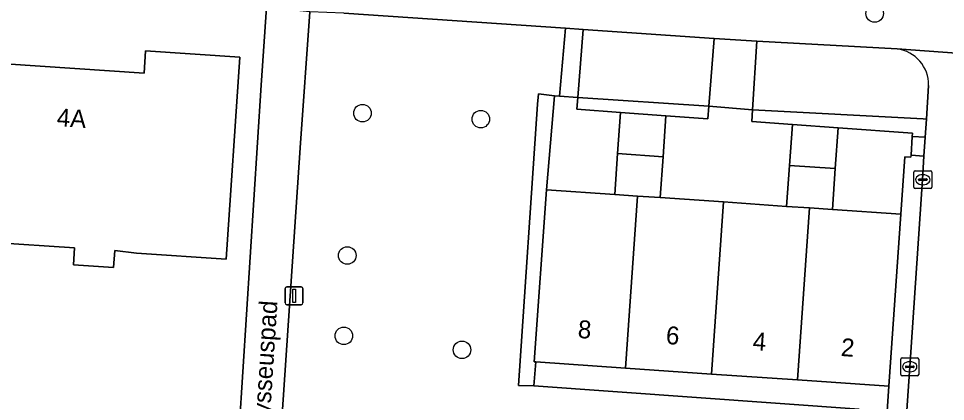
# Model space of a CAD drawing. Extents: x 161848 to 162726, y 385382 to 386521.
# Drawn here: x 162122.5 to 162174.2, y 386125.6 to 386147 of the extents above; entities that cross this region are included whole.
import ezdxf

# ---------------------------------------------------------------- set-up
doc = ezdxf.new("R2010")
doc.units = 0
for name, color, linetype in [('IMGEO_Boom', 7, 'Continuous'), ('IMGEO_Erf', 7, 'Continuous'), ('IMGEO_Groenvoorziening', 7, 'Continuous'), ('IMGEO_Hek', 7, 'Continuous'), ('IMGEO_Kolk', 7, 'Continuous'), ('IMGEO_Lichtmast', 7, 'Continuous'), ('IMGEO_Openbare_ruimte_label', 7, 'Continuous'), ('IMGEO_Pand', 7, 'Continuous'), ('IMGEO_Pand_nummerreeks', 7, 'Continuous'), ('IMGEO_Voetpad_halfverhard', 7, 'Continuous'), ('IMGEO_Voetpad_open', 7, 'Continuous')]:
    doc.layers.add(name, color=color, linetype=linetype)

msp = doc.modelspace()

# ---------------------------------------------------------------- linework, layer by layer
at = {"layer": 'IMGEO_Boom'}
for centre in [(162170.208, 386147.238), (162141.678, 386141.682), (162148.269, 386141.348), (162140.831, 386133.741), (162140.639, 386129.257), (162147.22, 386128.479)]:
    msp.add_circle(centre, 0.489, dxfattribs=at)
at = {"layer": 'IMGEO_Erf'}
for points in [[(162136.037, 386143.241), (162136.336, 386147.572), (162134.192, 386147.708), (162104.58, 386149.664), (162103.972, 386141.374), (162100.989, 386141.593), (162101.597, 386149.883), (162062.896, 386152.521), (162055.198, 386152.953), (162054.914, 386152.947), (162051.811, 386106.753), (162066.688, 386104.717), (162066.641, 386103.611), (162100.767, 386099.098), (162102.056, 386098.924), (162132.861, 386094.776), (162133.364, 386102.051), (162133.993, 386111.254)], [(162121.112, 386134.473), (162121.451, 386139.453), (162121.791, 386144.438), (162129.513, 386143.915), (162129.597, 386145.161), (162134.842, 386144.806), (162134.082, 386133.529), (162129.094, 386133.869), (162127.878, 386134.012), (162127.814, 386133.075), (162125.582, 386133.227), (162125.646, 386134.164)], [(162156.044, 386141.717), (162153.628, 386141.896), (162153.678, 386142.557), (162152.662, 386142.632), (162152.371, 386142.654), (162151.929, 386137.406), (162155.732, 386137.147), (162155.888, 386139.432)], [(162165.635, 386141.052), (162163.364, 386141.214), (162163.406, 386141.875), (162160.977, 386142.07), (162160.922, 386141.355), (162158.578, 386141.529), (162158.424, 386139.251), (162158.27, 386136.97), (162161.788, 386136.726), (162165.306, 386136.481), (162165.471, 386138.767)], [(162172.239, 386139.337), (162172.302, 386140.386), (162172.313, 386140.564), (162168.169, 386140.871), (162168.012, 386138.585), (162167.855, 386136.303), (162171.66, 386136.038), (162171.888, 386139.245), (162172.232, 386139.234)]]:
    msp.add_lwpolyline(points, close=True, dxfattribs=at)
at = {"layer": 'IMGEO_Groenvoorziening'}
for points in [[(162151.432, 386142.179), (162151.487, 386142.75), (162152.371, 386142.654), (162152.662, 386142.632), (162152.991, 386146.413), (162140.635, 386147.252), (162138.742, 386147.328), (162138.211, 386139.742), (162136.908, 386120.46), (162152.557, 386119.358), (162152.503, 386118.569), (162151.262, 386100.455), (162155.926, 386100.139), (162157.444, 386122.288), (162168.685, 386121.543), (162169.081, 386121.511), (162169.342, 386125.174), (162151.233, 386126.464), (162150.375, 386126.495)], [(162161.266, 386145.851), (162153.964, 386146.347), (162153.678, 386142.557), (162160.977, 386142.07)], [(162151.929, 386137.406), (162152.371, 386142.654), (162151.487, 386142.75), (162151.432, 386142.179), (162150.375, 386126.495), (162151.233, 386126.464), (162151.334, 386127.802), (162151.246, 386127.808)], [(162160.977, 386142.07), (162153.678, 386142.557), (162153.628, 386141.896), (162156.044, 386141.717), (162158.578, 386141.529), (162160.922, 386141.355)], [(162173.092, 386141.351), (162172.906, 386141.36), (162163.406, 386141.875), (162163.364, 386141.214), (162165.635, 386141.052), (162168.169, 386140.871), (162172.313, 386140.564), (162172.302, 386140.386), (162173.025, 386140.343)], [(162172.87, 386137.982), (162172.956, 386139.284), (162172.239, 386139.337), (162172.232, 386139.234), (162171.888, 386139.245), (162171.66, 386136.038), (162170.994, 386126.448), (162170.907, 386125.063), (162170.677, 386121.382), (162171.732, 386121.313), (162172.162, 386127.532)]]:
    msp.add_lwpolyline(points, close=True, dxfattribs=at)
msp.add_lwpolyline([(162171.459, 386145.261), (162163.647, 386145.689), (162163.406, 386141.875), (162172.906, 386141.36), (162173.092, 386141.351), (162173.215, 386143.232)], dxfattribs=at)
msp.add_arc((162171.214, 386143.275), 2.001, 358.7752, 82.9739, dxfattribs=at)
at = {"layer": 'IMGEO_Hek'}
for points in [[(162151.929, 386137.406), (162152.371, 386142.654), (162152.662, 386142.632), (162153.678, 386142.557)], [(162153.678, 386142.557), (162153.628, 386141.896), (162156.044, 386141.717)], [(162158.578, 386141.529), (162160.922, 386141.355), (162160.977, 386142.07)], [(162163.406, 386141.875), (162163.364, 386141.214), (162165.635, 386141.052)], [(162168.169, 386140.871), (162172.313, 386140.564), (162172.302, 386140.386), (162172.239, 386139.337), (162172.232, 386139.234), (162171.888, 386139.245), (162171.66, 386136.038)]]:
    msp.add_lwpolyline(points, dxfattribs=at)
at = {"layer": 'IMGEO_Kolk'}
for p, q in [((162172.391, 386137.544), (162172.391, 386138.396)), ((162172.466, 386138.47), (162173.318, 386138.47)), ((162173.392, 386138.396), (162173.392, 386137.544)), ((162172.65, 386137.964), (162172.65, 386137.976)), ((162173.088, 386137.927), (162172.69, 386137.927)), ((162172.693, 386138.013), (162173.091, 386138.013)), ((162172.879, 386138.25), (162172.904, 386138.25)), ((162173.134, 386137.976), (162173.134, 386137.964)), ((162173.318, 386137.47), (162172.466, 386137.47)), ((162172.902, 386137.69), (162172.877, 386137.69)), ((162171.661, 386127.106), (162171.661, 386127.958)), ((162171.736, 386128.032), (162172.588, 386128.032)), ((162172.662, 386127.958), (162172.662, 386127.106)), ((162171.92, 386127.526), (162171.92, 386127.538)), ((162172.358, 386127.489), (162171.96, 386127.489)), ((162171.963, 386127.575), (162172.361, 386127.575)), ((162172.149, 386127.812), (162172.174, 386127.812)), ((162172.404, 386127.538), (162172.404, 386127.526)), ((162172.588, 386127.032), (162171.736, 386127.032)), ((162172.172, 386127.252), (162172.147, 386127.252))]:
    msp.add_line(p, q, dxfattribs=at)
for points in [[(162172.391, 386137.544), (162172.391, 386138.396)], [(162172.466, 386138.47), (162173.318, 386138.47)], [(162173.392, 386138.396), (162173.392, 386137.544)], [(162173.318, 386137.47), (162172.466, 386137.47)], [(162171.661, 386127.106), (162171.661, 386127.958)], [(162171.736, 386128.032), (162172.588, 386128.032)], [(162172.662, 386127.958), (162172.662, 386127.106)], [(162172.588, 386127.032), (162171.736, 386127.032)]]:
    msp.add_lwpolyline(points, dxfattribs=at)
for centre, radius, start, end in [((162172.468, 386138.394), 0.0765, 91.552, 178.448), ((162172.468, 386138.394), 0.0765, 91.552, 178.448), ((162173.316, 386138.394), 0.0765, 1.552, 88.448), ((162173.316, 386138.394), 0.0765, 1.552, 88.448), ((162172.69, 386137.973), 0.0403, 85.8775, 175.7526), ((162172.687, 386137.963), 0.0366, 178.938, 274.7102), ((162173.091, 386137.97), 0.043, 264.8664, 352.4533), ((162173.095, 386137.975), 0.0386, 1.7309, 96.639), ((162172.468, 386137.546), 0.0765, 181.552, 268.448), ((162172.468, 386137.546), 0.0765, 181.552, 268.448), ((162173.316, 386137.546), 0.0765, 271.552, 358.448), ((162173.316, 386137.546), 0.0765, 271.552, 358.448), ((162171.738, 386127.956), 0.0765, 91.552, 178.448), ((162171.738, 386127.956), 0.0765, 91.552, 178.448), ((162172.586, 386127.956), 0.0765, 1.552, 88.448), ((162172.586, 386127.956), 0.0765, 1.552, 88.448), ((162171.96, 386127.535), 0.0403, 85.8775, 175.7526), ((162171.957, 386127.525), 0.0366, 178.938, 274.7102), ((162172.361, 386127.532), 0.043, 264.8664, 352.4533), ((162172.365, 386127.537), 0.0386, 1.7309, 96.639), ((162171.738, 386127.108), 0.0765, 181.552, 268.448), ((162171.738, 386127.108), 0.0765, 181.552, 268.448), ((162172.586, 386127.108), 0.0765, 271.552, 358.448), ((162172.586, 386127.108), 0.0765, 271.552, 358.448)]:
    msp.add_arc(centre, radius, start, end, dxfattribs=at)
for centre, major_axis, ratio, start_param, end_param in [((162172.878, 386137.97), (-0.387, 0.002), 0.722429, 4.712389, 7.853982), ((162172.903, 386137.97), (-0.39, 0.002), 0.717154, 1.570796, 4.712389), ((162172.148, 386127.532), (-0.387, 0.002), 0.722429, 4.712389, 7.853982), ((162172.173, 386127.532), (-0.39, 0.002), 0.717154, 1.570796, 4.712389)]:
    msp.add_ellipse(centre, major_axis=major_axis, ratio=ratio, start_param=start_param, end_param=end_param, dxfattribs=at)
at = {"layer": 'IMGEO_Lichtmast'}
for p, q in [((162137.371, 386131.094), (162137.371, 386131.894)), ((162137.371, 386131.894), (162137.371, 386131.094)), ((162137.471, 386131.994), (162138.261, 386131.994)), ((162138.261, 386131.994), (162137.471, 386131.994)), ((162138.361, 386131.894), (162138.361, 386131.094)), ((162138.361, 386131.094), (162138.361, 386131.894)), ((162138.261, 386130.994), (162137.471, 386130.994)), ((162137.471, 386130.994), (162138.261, 386130.994))]:
    msp.add_line(p, q, dxfattribs=at)
msp.add_lwpolyline([(162137.791, 386131.869), (162137.941, 386131.869), (162137.941, 386131.119), (162137.791, 386131.119), (162137.791, 386131.869)], dxfattribs=at)
for centre, start, end in [((162137.471, 386131.894), 90, 180), ((162137.471, 386131.894), 90, 180), ((162138.261, 386131.894), 0, 90), ((162138.261, 386131.894), 360, 90), ((162137.471, 386131.094), 180, 270), ((162137.471, 386131.094), 180, 270), ((162138.261, 386131.094), 270, 0), ((162138.261, 386131.094), 270, 0)]:
    msp.add_arc(centre, 0.1, start, end, dxfattribs=at)
at = {"layer": 'IMGEO_Pand'}
for points in [[(162121.112, 386134.473), (162125.646, 386134.164), (162125.582, 386133.227), (162127.814, 386133.075), (162127.878, 386134.012), (162129.094, 386133.869), (162134.082, 386133.529), (162134.842, 386144.806), (162129.597, 386145.161), (162129.513, 386143.915), (162121.791, 386144.438), (162121.451, 386139.453)], [(162155.888, 386139.432), (162158.424, 386139.251), (162158.578, 386141.529), (162156.044, 386141.717)], [(162168.169, 386140.871), (162165.635, 386141.052), (162165.471, 386138.767), (162168.012, 386138.585)], [(162158.424, 386139.251), (162155.888, 386139.432), (162155.732, 386137.147), (162157.001, 386137.059), (162158.27, 386136.97)], [(162168.012, 386138.585), (162165.471, 386138.767), (162165.306, 386136.481), (162166.581, 386136.392), (162167.855, 386136.303)], [(162157.001, 386137.059), (162155.732, 386137.147), (162151.929, 386137.406), (162151.246, 386127.808), (162151.334, 386127.802), (162156.334, 386127.458)], [(162161.788, 386136.726), (162158.27, 386136.97), (162157.001, 386137.059), (162156.334, 386127.458), (162161.121, 386127.128)], [(162166.581, 386136.392), (162165.306, 386136.481), (162161.788, 386136.726), (162161.121, 386127.128), (162165.914, 386126.798)], [(162171.66, 386136.038), (162167.855, 386136.303), (162166.581, 386136.392), (162165.914, 386126.798), (162170.994, 386126.448)]]:
    msp.add_lwpolyline(points, close=True, dxfattribs=at)
at = {"layer": 'IMGEO_Voetpad_halfverhard'}
for points in [[(162153.964, 386146.347), (162152.991, 386146.413), (162152.662, 386142.632), (162153.678, 386142.557)], [(162163.647, 386145.689), (162161.266, 386145.851), (162160.977, 386142.07), (162163.406, 386141.875)]]:
    msp.add_lwpolyline(points, close=True, dxfattribs=at)
at = {"layer": 'IMGEO_Voetpad_open'}
for points in [[(162138.211, 386139.742), (162138.742, 386147.328), (162136.336, 386147.572), (162136.037, 386143.241), (162133.993, 386111.254), (162133.364, 386102.051), (162132.861, 386094.776), (162132.731, 386092.893), (162133.786, 386092.767), (162133.948, 386095.191), (162135.118, 386095.057), (162135.181, 386095.867), (162135.4, 386098.682), (162135.434, 386099.113), (162135.505, 386100.01), (162135.727, 386102.757), (162135.783, 386103.796), (162135.959, 386106.332), (162136.419, 386113.402), (162136.584, 386115.938), (162136.721, 386118.05), (162136.854, 386119.762), (162136.908, 386120.46)], [(162173.025, 386140.343), (162172.302, 386140.386), (162172.239, 386139.337), (162172.956, 386139.284)], [(162165.914, 386126.798), (162161.121, 386127.128), (162156.334, 386127.458), (162151.334, 386127.802), (162151.233, 386126.464), (162169.342, 386125.174), (162169.081, 386121.511), (162170.677, 386121.382), (162170.907, 386125.063), (162170.994, 386126.448)]]:
    msp.add_lwpolyline(points, close=True, dxfattribs=at)
for points in [[(162140.635, 386147.252), (162152.991, 386146.413), (162153.964, 386146.347), (162161.266, 386145.851), (162163.647, 386145.689), (162171.459, 386145.261), (162181.383, 386144.541), (162188.069, 386144.097), (162205.581, 386142.913), (162213.572, 386142.256), (162223.61, 386141.567), (162223.832, 386144.243), (162200.015, 386145.835), (162189.89, 386146.567), (162181.808, 386147.096)], [(162181.383, 386144.541), (162171.459, 386145.261)], [(162173.215, 386143.232), (162173.092, 386141.351), (162173.025, 386140.343), (162172.956, 386139.284), (162172.87, 386137.982), (162172.162, 386127.532), (162171.732, 386121.313), (162171.601, 386119.355), (162169.796, 386093.348), (162169.551, 386089.899), (162169.266, 386087.815), (162175.577, 386086.997)]]:
    msp.add_lwpolyline(points, dxfattribs=at)
msp.add_arc((162171.214, 386143.275), 2.001, 358.7752, 82.9739, dxfattribs=at)

# ---------------------------------------------------------------- texts
at = {"layer": 'IMGEO_Openbare_ruimte_label'}
msp.add_text('Odysseuspad', height=1, rotation=86.2736, dxfattribs=at).set_placement((162136.418, 386123.033))
at = {"layer": 'IMGEO_Pand_nummerreeks'}
for s, rotation, p in [('4A', 356.1254, (162124.628, 386140.958)), ('8', 355.869, (162153.65, 386129.147)), ('6', 355.8575, (162158.557, 386128.809)), ('4', 355.8632, (162163.392, 386128.476)), ('2', 355.8632, (162168.304, 386128.138))]:
    msp.add_text(s, height=1, rotation=rotation, dxfattribs=at).set_placement(p)

doc.saveas('drawing.dxf')
